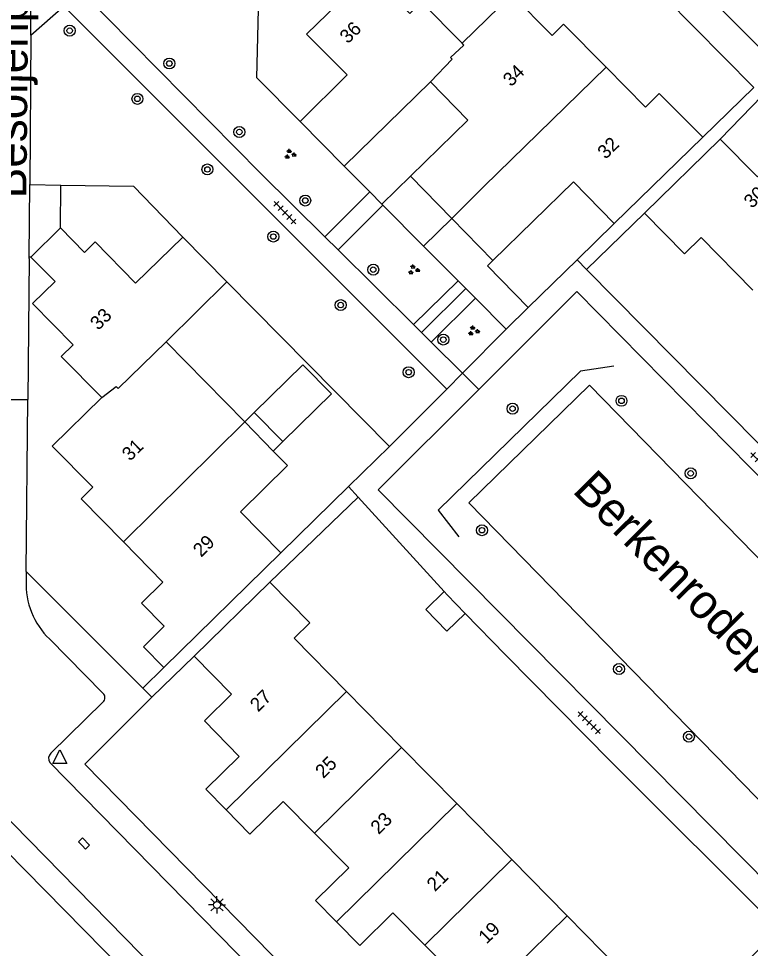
# Model space of a CAD drawing. Extents: x 128000 to 131008, y 398996 to 402500.
# Drawn here: x 129306.2 to 129359.4, y 399590.2 to 399657.9 of the extents above; entities that cross this region are included whole.
import ezdxf

# ---------------------------------------------------------------- set-up
doc = ezdxf.new("R2010")
doc.units = 0
for name, color, linetype in [('gg-afsc-erfafscheiding', 7, 'Continuous'), ('gg-afsc-hekwerk', 7, 'Continuous'), ('gg-anno-huisnummerreeks BGT', 7, 'Continuous'), ('gg-anno-openbare ruimte label', 7, 'Continuous'), ('gg-bbg-gedigitaliseerde bebouwing', 7, 'Continuous'), ('gg-bbg-gedigitaliseerde bijgebouw', 7, 'Continuous'), ('gg-bbg-hoofdgebouw', 7, 'Continuous'), ('gg-bbg-luifel en loopbrug', 7, 'Continuous'), ('gg-bbg-tussenscheiding', 7, 'Continuous'), ('gg-knt-verharding', 7, 'Continuous'), ('gg-knt-verharding nz', 7, 'Continuous'), ('gt-grn-groengrens', 7, 'Continuous'), ('gt-grn-weggrens', 7, 'Continuous'), ('gt-symb-boom', 7, 'Continuous'), ('gt-symb-groenvak', 7, 'Continuous'), ('gt-symb-kolk', 7, 'Continuous'), ('gt-symb-lichtmast', 7, 'Continuous'), ('gt-symb-tegel verharding', 7, 'Continuous'), ('gt-symb-waterafsluiter', 7, 'Continuous')]:
    doc.layers.add(name, color=color, linetype=linetype)

# ---------------------------------------------------------------- blocks, each defined once
blk = doc.blocks.new('gt0-BOOM')
at = {"layer": 'gt-symb-boom'}
for radius in [0.4, 0.2]:
    blk.add_circle((0, 0), radius, dxfattribs=at)
blk = doc.blocks.new('gt0-TEG1')
at = {"layer": 'gt-symb-tegel verharding'}
for p, q in [((-1.125, 0), (1.125, 0)), ((-0.9, -0.25), (-0.9, 0.25)), ((-0.45, -0.25), (-0.45, 0.25)), ((0, -0.25), (0, 0.25)), ((0.45, -0.25), (0.45, 0.25)), ((0.9, -0.25), (0.9, 0.25))]:
    blk.add_line(p, q, dxfattribs=at)
blk = doc.blocks.new('gt0-GRVAK')
at = {"layer": 'gt-symb-groenvak'}
for p, q in [((-0.11, 0.189), (-0.228, 0.24)), ((-0.182, 0.153), (0.088, 0.153)), ((-0.091, 0.211), (-0.156, 0.322)), ((-0.047, 0.214), (-0.047, 0.393)), ((-0.004, 0.211), (0.061, 0.322)), ((0.015, 0.189), (0.133, 0.24)), ((0.262, -0.052), (0.197, 0.059)), ((0.305, -0.049), (0.305, 0.13)), ((0.349, -0.052), (0.414, 0.059)), ((-0.245, -0.228), (-0.363, -0.177)), ((-0.318, -0.264), (-0.047, -0.264)), ((-0.226, -0.206), (-0.291, -0.095)), ((-0.183, -0.203), (-0.183, -0.024)), ((-0.139, -0.206), (-0.074, -0.095)), ((-0.12, -0.228), (-0.002, -0.177)), ((0.243, -0.074), (0.125, -0.023)), ((0.17, -0.11), (0.441, -0.11)), ((0.368, -0.074), (0.486, -0.023))]:
    blk.add_line(p, q, dxfattribs=at)
blk = doc.blocks.new('gt0-LMAST')
at = {"layer": 'gt-symb-lichtmast'}
for p, q in [((-0.182, 0.173), (-0.447, 0.438)), ((-0.005, 0.246), (-0.005, 0.621)), ((0.172, 0.173), (0.437, 0.438)), ((-0.255, -0.004), (-0.63, -0.004)), ((-0.182, -0.181), (-0.447, -0.446)), ((-0.005, -0.254), (-0.005, -0.629)), ((0.437, -0.446), (0.172, -0.181)), ((0.245, -0.004), (0.62, -0.004))]:
    blk.add_line(p, q, dxfattribs=at)
blk.add_circle((-0.005, -0.004), 0.25, dxfattribs=at)
blk = doc.blocks.new('gt0-KOLK')
at = {"layer": 'gt-symb-kolk'}
blk.add_lwpolyline([(0, 0), (0.375, 0), (0.375, 0.4), (-0.375, 0.4), (-0.375, 0), (0, 0)], dxfattribs=at)
blk = doc.blocks.new('gt0-WAFSL')
at = {"layer": 'gt-symb-waterafsluiter'}
for p, q in [((-0.5, -0.333), (0, 0.667)), ((0, 0.667), (0.5, -0.333)), ((0.5, -0.333), (-0.5, -0.333))]:
    blk.add_line(p, q, dxfattribs=at)

msp = doc.modelspace()

# ---------------------------------------------------------------- linework, layer by layer
at = {"layer": 'gg-afsc-erfafscheiding'}
for p, q in [((129355.971, 399649.25), (129359.694, 399652.884)), ((129357.25, 399649.11), (129360.29, 399652.28)), ((129329.878, 399647.141), (129331.741, 399645.267)), ((129331.741, 399645.267), (129332.618, 399644.383)), ((129347.522, 399639.61), (129351.734, 399643.723)), ((129346.822, 399640.319), (129349.531, 399642.963)), ((129306.942, 399640.42), (129306.943, 399640.519)), ((129343.265, 399636.847), (129346.822, 399640.319)), ((129321.339, 399638.712), (129333.176, 399626.735)), ((129333.176, 399626.735), (129330.181, 399623.799)), ((129330.181, 399623.799), (129325.26, 399618.975)), ((129330.884, 399623.028), (129324.464, 399616.835)), ((129337.151, 399616.157), (129330.884, 399623.028))]:
    msp.add_line(p, q, dxfattribs=at)
for points in [[(129326.66, 399650.4), (129323.518, 399653.582), (129323.695, 399661.601)], [(129309.237, 399645.77), (129314.534, 399645.693), (129318.12, 399641.97)], [(129379.929, 399617.527), (129374.473, 399612.326), (129347.522, 399639.61)], [(129354.262, 399584.238), (129361.519, 399591.571), (129349.34, 399603.725), (129341.619, 399611.539), (129338.683, 399614.565)]]:
    msp.add_lwpolyline(points, dxfattribs=at)
at = {"layer": 'gg-afsc-hekwerk'}
msp.add_lwpolyline([(129349.507, 399632.576), (129347.086, 399632.201), (129336.72, 399622.087), (129338.207, 399620.136)], dxfattribs=at)
at = {"layer": 'gg-bbg-gedigitaliseerde bebouwing'}
for p, q in [((129329.878, 399647.141), (129336.148, 399653.299)), ((129334.698, 399646.418), (129337.707, 399643.337)), ((129337.707, 399643.337), (129340.695, 399640.276)), ((129322.633, 399628.512), (129316.918, 399634.343)), ((129324.711, 399626.392), (129322.633, 399628.512)), ((129324.711, 399626.392), (129325.748, 399625.334))]:
    msp.add_line(p, q, dxfattribs=at)
msp.add_lwpolyline([(129336.148, 399653.299), (129338.88, 399650.501), (129334.698, 399646.418)], dxfattribs=at)
at = {"layer": 'gg-bbg-gedigitaliseerde bijgebouw'}
msp.add_line((129325.409, 399627.081), (129323.323, 399629.194), dxfattribs=at)
msp.add_lwpolyline([(129323.323, 399629.194), (129326.854, 399632.679), (129328.94, 399630.566), (129325.409, 399627.081)], dxfattribs=at)
at = {"layer": 'gg-bbg-hoofdgebouw'}
for p, q in [((129351.817, 399651.456), (129348.936, 399654.37)), ((129326.66, 399650.4), (129329.878, 399647.141)), ((129349.531, 399642.963), (129355.971, 399649.25)), ((129357.25, 399649.11), (129351.734, 399643.723)), ((129309.208, 399642.646), (129307.067, 399640.518)), ((129321.339, 399638.712), (129318.12, 399641.97)), ((129316.918, 399634.343), (129321.339, 399638.712)), ((129325.26, 399618.975), (129316.748, 399610.63)), ((129318.96, 399611.45), (129324.464, 399616.835)), ((129334.048, 399604.792), (129330.033, 399608.875)), ((129338.064, 399600.708), (129334.048, 399604.792)), ((129342.08, 399596.625), (129338.064, 399600.708)), ((129346.096, 399592.542), (129342.08, 399596.625)), ((129350.111, 399588.459), (129346.096, 399592.542))]:
    msp.add_line(p, q, dxfattribs=at)
for points in [[(129338.45, 399656.1), (129335.5, 399659.1), (129334.64, 399658.26), (129331.71, 399661.23), (129327.12, 399656.77), (129330.08, 399653.79), (129326.66, 399650.4)], [(129348.936, 399654.37), (129345.84, 399657.5), (129345, 399656.67), (129342.07, 399659.65), (129338.45, 399656.1)], [(129355.971, 399649.25), (129352.812, 399652.441), (129351.817, 399651.456)], [(129365.938, 399644.343), (129363.55, 399646.77), (129365.99, 399649.181), (129364.35, 399650.841), (129361.89, 399648.43), (129361.97, 399648.35), (129359.95, 399646.37), (129357.25, 399649.11)], [(129340.695, 399640.276), (129346.562, 399646.004), (129349.531, 399642.963)], [(129359.62, 399638.12), (129355.85, 399641.942), (129354.634, 399640.754), (129351.734, 399643.723)], [(129318.12, 399641.97), (129314.68, 399638.621), (129311.75, 399641.63), (129310.976, 399640.867), (129309.208, 399642.646)], [(129307.067, 399640.518), (129308.823, 399638.748), (129307.18, 399637.13), (129310.13, 399634.12), (129309.27, 399633.29), (129312.22, 399630.3)], [(129313.794, 399619.786), (129310.73, 399622.91), (129311.58, 399623.76), (129308.62, 399626.75), (129312.22, 399630.3)], [(129325.26, 399618.975), (129322.32, 399621.974), (129325.748, 399625.334)], [(129316.748, 399610.63), (129315.259, 399612.139), (129316.768, 399613.628), (129315.117, 399615.301), (129316.68, 399616.843), (129313.794, 399619.786)], [(129330.033, 399608.875), (129326.222, 399612.75), (129327.366, 399613.869), (129324.464, 399616.835)], [(129321.269, 399600.252), (129319.79, 399601.75), (129322.23, 399604.14), (129319.69, 399606.73), (129321.67, 399608.68), (129318.96, 399611.45)], [(129327.713, 399598.558), (129325.43, 399600.87), (129323.01, 399598.49), (129321.269, 399600.252)], [(129329.311, 399592.096), (129327.79, 399593.64), (129330.21, 399596.03), (129327.713, 399598.558)], [(129335.749, 399590.397), (129333.42, 399592.76), (129331, 399590.38), (129329.311, 399592.096)], [(129337.357, 399583.944), (129335.8, 399585.52), (129338.21, 399587.9), (129335.749, 399590.397)]]:
    msp.add_lwpolyline(points, dxfattribs=at)
at = {"layer": 'gg-bbg-luifel en loopbrug'}
for p, q in [((129334.698, 399646.418), (129332.618, 399644.383)), ((129306.943, 399640.519), (129306.992, 399645.803)), ((129306.992, 399645.803), (129309.237, 399645.77)), ((129309.208, 399642.646), (129309.237, 399645.77)), ((129332.618, 399644.383), (129332.692, 399644.309)), ((129332.692, 399644.309), (129335.654, 399641.328)), ((129337.707, 399643.337), (129335.654, 399641.328)), ((129335.654, 399641.328), (129338.168, 399638.799)), ((129307.067, 399640.518), (129306.943, 399640.519)), ((129340.695, 399640.276), (129340.294, 399639.883)), ((129340.294, 399639.883), (129343.265, 399636.847)), ((129338.168, 399638.799), (129338.669, 399638.294)), ((129338.669, 399638.294), (129338.719, 399638.244)), ((129338.719, 399638.244), (129339.424, 399637.535)), ((129339.424, 399637.535), (129341.662, 399635.282)), ((129341.662, 399635.282), (129343.265, 399636.847)), ((129322.633, 399628.512), (129323.323, 399629.194)), ((129325.409, 399627.081), (129324.711, 399626.392))]:
    msp.add_line(p, q, dxfattribs=at)
for points in [[(129337.151, 399616.157), (129335.811, 399614.856), (129337.349, 399613.271), (129338.683, 399614.565)], [(129338.683, 399614.565), (129337.363, 399615.925), (129337.151, 399616.157)]]:
    msp.add_lwpolyline(points, dxfattribs=at)
at = {"layer": 'gg-bbg-tussenscheiding'}
for p, q in [((129313.794, 399619.786), (129322.633, 399628.512)), ((129321.269, 399600.252), (129330.033, 399608.875)), ((129327.713, 399598.558), (129334.048, 399604.792)), ((129329.311, 399592.096), (129338.064, 399600.708)), ((129335.749, 399590.397), (129342.08, 399596.625)), ((129337.357, 399583.944), (129346.096, 399592.542))]:
    msp.add_line(p, q, dxfattribs=at)
for points in [[(129336.148, 399653.299), (129337.73, 399654.93), (129337.6, 399655.06), (129338.57, 399655.97), (129338.45, 399656.1)], [(129337.707, 399643.337), (129340.07, 399645.7), (129348.936, 399654.37)], [(129312.22, 399630.3), (129313.28, 399631.09), (129313.42, 399630.96), (129316.918, 399634.343)]]:
    msp.add_lwpolyline(points, dxfattribs=at)
at = {"layer": 'gg-knt-verharding'}
for p, q in [((129351.12, 399661.568), (129359.694, 399652.884)), ((129360.03, 399655.86), (129355.77, 399660.141)), ((129307.05, 399656.7), (129309.467, 399658.812)), ((129337.348, 399630.903), (129309.467, 399658.812)), ((129307.05, 399656.7), (129306.992, 399645.803)), ((129328.465, 399642.001), (129331.741, 399645.267)), ((129329.423, 399641.05), (129332.692, 399644.309)), ((129329.423, 399641.05), (129334.908, 399635.607)), ((129306.942, 399640.42), (129306.833, 399630.14)), ((129335.493, 399635.027), (129338.719, 399638.244)), ((129336.202, 399634.323), (129339.424, 399637.535)), ((129346.806, 399638.019), (129339.666, 399630.886)), ((129373.312, 399611.045), (129346.806, 399638.019)), ((129334.908, 399635.607), (129335.493, 399635.027)), ((129338.474, 399632.069), (129341.662, 399635.282)), ((129336.202, 399634.323), (129338.474, 399632.069)), ((129339.666, 399630.886), (129332.336, 399623.563)), ((129333.176, 399626.735), (129337.348, 399630.903)), ((129305.138, 399630.15), (129306.833, 399630.14)), ((129306.73, 399617.61), (129306.833, 399630.14)), ((129362.826, 399592.712), (129332.336, 399623.563)), ((129306.73, 399617.61), (129306.73, 399616.957)), ((129306.73, 399617.61), (129315.208, 399609.123)), ((129308.42, 399612.7), (129312.3, 399608.76)), ((129315.208, 399609.123), (129315.88, 399608.45)), ((129312.3, 399608.1), (129308.519, 399604.39)), ((129340.934, 399563.417), (129297.936, 399607.203)), ((129308.441, 399603.703), (129344.531, 399566.925))]:
    msp.add_line(p, q, dxfattribs=at)
for points in [[(129310.718, 399659.906), (129323.808, 399646.622), (129328.465, 399642.001)], [(129315.88, 399608.45), (129310.99, 399603.59), (129341.9, 399572.04)], [(129340.71, 399561.19), (129303.81, 399598.72), (129303.62, 399598.61)]]:
    msp.add_lwpolyline(points, dxfattribs=at)
for centre, radius, start, end in [((129312.205, 399616.667), 5.483, 176.96328, 226.3422), ((129312.012, 399608.43), 0.438, 311.11209, 48.88791), ((129308.887, 399604), 0.536, 133.32561, 213.71947)]:
    msp.add_arc(centre, radius, start, end, dxfattribs=at)
at = {"layer": 'gg-knt-verharding nz'}
msp.add_lwpolyline([(129307.05, 399656.7), (129307.077, 399661.861), (129312.92, 399661.83)], dxfattribs=at)
at = {"layer": 'gt-grn-groengrens'}
msp.add_line((129338.168, 399638.799), (129334.908, 399635.607), dxfattribs=at)
msp.add_lwpolyline([(129347.733, 399631.193), (129369.666, 399608.713), (129360.883, 399600.142), (129338.949, 399622.622), (129347.733, 399631.193)], dxfattribs=at)
at = {"layer": 'gt-grn-weggrens'}
for p, q in [((129328.465, 399642.001), (129329.423, 399641.05)), ((129346.822, 399640.319), (129347.522, 399639.61)), ((129335.493, 399635.027), (129336.202, 399634.323)), ((129337.348, 399630.903), (129338.474, 399632.069)), ((129339.666, 399630.886), (129338.474, 399632.069)), ((129330.884, 399623.028), (129330.181, 399623.799)), ((129315.88, 399608.45), (129318.96, 399611.45)), ((129315.208, 399609.123), (129316.748, 399610.63))]:
    msp.add_line(p, q, dxfattribs=at)

# ---------------------------------------------------------------- block references
at = {"layer": 'gt-symb-boom', "rotation": 89.54164354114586}
msp.add_blockref('gt0-BOOM', (129309.888, 399657.02), dxfattribs=at)
at = {"layer": 'gt-symb-boom'}
for p in [(129317.138, 399654.626), (129314.817, 399652.05), (129322.238, 399649.634), (129319.915, 399646.908), (129327.037, 399644.644), (129324.715, 399642.018), (129331.985, 399639.603), (129329.615, 399637.027), (129337.085, 399634.511), (129334.565, 399632.136), (129350.059, 399630.051), (129342.128, 399629.476), (129355.094, 399624.771), (129339.901, 399620.623), (129349.879, 399610.512), (129354.968, 399605.58)]:
    msp.add_blockref('gt0-BOOM', p, dxfattribs=at)
at = {"layer": 'gt-symb-groenvak'}
for p in [(129325.924, 399648.011), (129334.927, 399639.596), (129339.28, 399635.141)]:
    msp.add_blockref('gt0-GRVAK', p, dxfattribs=at)
at = {"layer": 'gt-symb-kolk', "rotation": -45.40519677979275}
msp.add_blockref('gt0-KOLK', (129310.787, 399597.665), dxfattribs=at)
at = {"layer": 'gt-symb-lichtmast'}
msp.add_blockref('gt0-LMAST', (129320.617, 399593.331), dxfattribs=at)
at = {"layer": 'gt-symb-tegel verharding'}
for p, rotation in [((129325.555, 399643.763), 134.18964697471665), ((129360.283, 399625.473), -44.5948032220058), ((129347.711, 399606.611), -44.594803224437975)]:
    msp.add_blockref('gt0-TEG1', p, dxfattribs=dict(at, rotation=rotation))
at = {"layer": 'gt-symb-waterafsluiter'}
msp.add_blockref('gt0-WAFSL', (129309.173, 399603.97), dxfattribs=at)

# ---------------------------------------------------------------- texts
at = {"layer": 'gg-anno-huisnummerreeks BGT'}
for s, rotation, p in [('36', 44.6, (129330.138, 399656.021)), ('34', 44.5, (129342.021, 399652.886)), ('32', 44.7, (129348.907, 399647.606)), ('30', 44.5, (129359.559, 399644.016)), ('33', 44.6, (129311.971, 399635.141)), ('31', 44.7, (129314.285, 399625.611)), ('29', 44.4, (129319.458, 399618.613)), ('27', 44.4, (129323.605, 399607.341)), ('25', 44.6, (129328.358, 399602.491)), ('23', 44.7, (129332.385, 399598.416)), ('21', 44.6, (129336.478, 399594.249)), ('19', 44.6, (129340.24, 399590.432))]:
    msp.add_text(s, height=1, rotation=rotation, dxfattribs=at).set_placement(p)
at = {"layer": 'gg-anno-openbare ruimte label'}
for s, rotation, p in [('Besoijenpad', 89.5, (129306.733, 399644.796)), ('Berkenrodepark', 314.8, (129346.419, 399623.445))]:
    msp.add_text(s, height=2.5, rotation=rotation, dxfattribs=at).set_placement(p)

doc.saveas('drawing.dxf')
